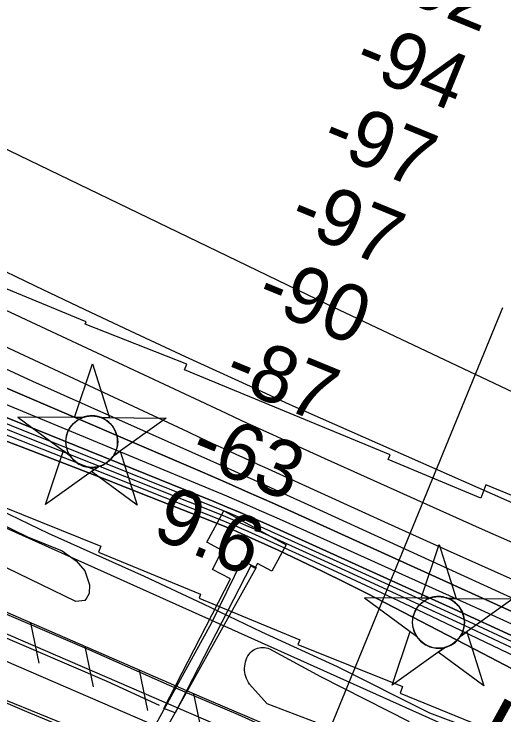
# Model space of a CAD drawing. Extents: x 3715084 to 3753216, y 488173 to 513963.
# Drawn here: x 3721140 to 3721719, y 500743 to 501572 of the extents above; entities that cross this region are included whole.
import ezdxf

# ---------------------------------------------------------------- set-up
doc = ezdxf.new("R2010")
doc.units = 0
for name, color, linetype in [('V-CHAN-DOCK', 7, 'Continuous'), ('V-CHAN-NAID', 7, 'Continuous'), ('V-FLOD-BASE', 7, 'Continuous'), ('V-LEVE-TOET', 7, 'Continuous'), ('V-RIVR-EDGE', 7, 'Continuous'), ('V-RIVR-RANG', 7, 'Continuous'), ('V-ROAD-CNTR', 7, 'Continuous'), ('V-RRAP-FSHR', 7, 'Continuous'), ('V-RRAP-RVMT', 7, 'Continuous'), ('V-SITE-VEGE', 7, 'Continuous'), ('V-SURV-LINE', 7, 'Continuous'), ('V-TOPO-DPTH', 7, 'Continuous'), ('V-TOPO-MAJR', 7, 'Continuous'), ('V-TOPO-MINR', 7, 'Continuous'), ('V-TOPO-WATR', 7, 'Continuous'), ('V-TOPO-WATR-IDEN', 7, 'Continuous'), ('V-UTIL-LINE', 7, 'Continuous')]:
    doc.layers.add(name, color=color, linetype=linetype)

msp = doc.modelspace()

# ---------------------------------------------------------------- linework, layer by layer
at = {"layer": 'V-CHAN-DOCK'}
for points in [[(3721385.92, 500937.68), (3721367.81, 500947.51), (3721387.8, 500984.49)], [(3721387.8, 500984.49), (3721461.66, 500944.39), (3721444.65, 500913.07), (3721427.6, 500922.33), (3721424.54, 500916.71), (3721419.71, 500919.33)], [(3721316.93, 500751.08), (3721395.61, 500904.22), (3721374.52, 500915.05), (3721385.92, 500937.68)], [(3721419.71, 500919.33), (3721330.29, 500745.69), (3721316.93, 500751.08)]]:
    msp.add_lwpolyline(points, dxfattribs=at)
at = {"layer": 'V-CHAN-NAID'}
for points in [[(3721221.11, 501094.78), (3721211.52, 501094.85), (3721232.65, 501158.33), (3721252.87, 501094.55), (3721243.29, 501094.62), (3721241.71, 501095.2), (3721239.61, 501095.82), (3721237.57, 501096.27), (3721235.54, 501096.58), (3721234.37, 501096.69), (3721232.84, 501096.77), (3721231.12, 501096.77), (3721229.75, 501096.7), (3721227.84, 501096.5), (3721226.47, 501096.28), (3721224.69, 501095.9), (3721223.16, 501095.48), (3721222.13, 501095.15)], [(3721221.11, 501094.78), (3721144.62, 501095.32), (3721206.18, 501049.92), (3721205.07, 501051.83), (3721204.26, 501053.46), (3721203.44, 501055.42), (3721202.74, 501057.48), (3721202.38, 501058.8), (3721202.01, 501060.43), (3721201.77, 501061.87), (3721201.58, 501063.47), (3721201.47, 501065.21), (3721201.46, 501066.79), (3721201.57, 501068.86), (3721201.75, 501070.48), (3721202.14, 501072.68), (3721202.62, 501074.61), (3721203.23, 501076.49), (3721203.88, 501078.17), (3721204.61, 501079.76), (3721205.42, 501081.29), (3721206.48, 501083.03), (3721207.52, 501084.5), (3721208.52, 501085.77), (3721209.52, 501086.92), (3721210.83, 501088.25), (3721211.88, 501089.22), (3721213.59, 501090.62), (3721214.81, 501091.49), (3721216.49, 501092.56), (3721218.22, 501093.5), (3721219.67, 501094.18)], [(3721243.29, 501094.62), (3721319.78, 501094.08), (3721257.58, 501049.55), (3721258.49, 501051.04), (3721259.46, 501052.89), (3721260.18, 501054.48), (3721260.92, 501056.43), (3721261.46, 501058.22), (3721261.86, 501059.85), (3721262.22, 501061.86), (3721262.41, 501063.44), (3721262.53, 501065.64), (3721262.5, 501067.71), (3721262.31, 501069.93), (3721262.05, 501071.68), (3721261.56, 501073.92), (3721260.92, 501076.06), (3721260.17, 501078.04), (3721259.52, 501079.48), (3721258.51, 501081.4), (3721257.45, 501083.12), (3721256.24, 501084.82), (3721254.98, 501086.36), (3721253.7, 501087.73), (3721252.07, 501089.26), (3721250.33, 501090.67), (3721248.65, 501091.85), (3721246.76, 501092.98), (3721245.29, 501093.74)], [(3721239.54, 501036.65), (3721177.34, 500992.13), (3721198.47, 501055.61), (3721206.18, 501049.92), (3721206.82, 501048.96), (3721208.2, 501047.1), (3721209.42, 501045.68), (3721210.88, 501044.18), (3721212.27, 501042.93), (3721213.72, 501041.77), (3721215.13, 501040.78), (3721216.81, 501039.75), (3721218.52, 501038.84), (3721220.31, 501038.03), (3721221.76, 501037.47), (3721223.38, 501036.94), (3721225.61, 501036.38), (3721227.14, 501036.09), (3721229.17, 501035.83), (3721230.7, 501035.73), (3721232.56, 501035.71), (3721234.25, 501035.79), (3721235.96, 501035.96), (3721237.87, 501036.27)], [(3721257.58, 501049.55), (3721265.37, 501055.14), (3721285.6, 500991.36), (3721231.75, 501031.07), (3721239.54, 501036.65), (3721241.21, 501037.12), (3721242.82, 501037.68), (3721244.98, 501038.6), (3721246.71, 501039.48), (3721248.58, 501040.6), (3721250.32, 501041.81), (3721251.87, 501043.05), (3721253.16, 501044.22), (3721254.54, 501045.64), (3721255.75, 501047.04), (3721256.87, 501048.52)], [(3721630.56, 500881.21), (3721620.97, 500881.28), (3721642.1, 500944.76), (3721662.32, 500880.98), (3721652.74, 500881.05), (3721651.16, 500881.63), (3721649.06, 500882.25), (3721647.02, 500882.7), (3721644.99, 500883.01), (3721643.82, 500883.12), (3721642.29, 500883.2), (3721640.56, 500883.2), (3721639.2, 500883.13), (3721637.29, 500882.93), (3721635.92, 500882.71), (3721634.14, 500882.33), (3721632.61, 500881.91), (3721631.58, 500881.58)], [(3721630.56, 500881.21), (3721554.07, 500881.75), (3721615.63, 500836.35), (3721614.52, 500838.26), (3721613.71, 500839.89), (3721612.89, 500841.85), (3721612.19, 500843.91), (3721611.83, 500845.23), (3721611.46, 500846.86), (3721611.22, 500848.3), (3721611.03, 500849.9), (3721610.92, 500851.64), (3721610.91, 500853.22), (3721611.02, 500855.29), (3721611.2, 500856.91), (3721611.59, 500859.11), (3721612.07, 500861.04), (3721612.68, 500862.92), (3721613.33, 500864.6), (3721614.06, 500866.19), (3721614.87, 500867.73), (3721615.93, 500869.46), (3721616.96, 500870.93), (3721617.96, 500872.2), (3721618.97, 500873.35), (3721620.28, 500874.68), (3721621.33, 500875.65), (3721623.04, 500877.05), (3721624.26, 500877.92), (3721625.94, 500878.99), (3721627.67, 500879.93), (3721629.12, 500880.61)], [(3721652.74, 500881.05), (3721729.23, 500880.51), (3721667.02, 500835.98), (3721667.94, 500837.47), (3721668.91, 500839.32), (3721669.63, 500840.91), (3721670.37, 500842.86), (3721670.91, 500844.65), (3721671.31, 500846.29), (3721671.67, 500848.29), (3721671.86, 500849.87), (3721671.98, 500852.07), (3721671.95, 500854.14), (3721671.76, 500856.36), (3721671.5, 500858.11), (3721671.01, 500860.35), (3721670.37, 500862.49), (3721669.62, 500864.47), (3721668.97, 500865.91), (3721667.96, 500867.83), (3721666.9, 500869.55), (3721665.69, 500871.25), (3721664.43, 500872.79), (3721663.15, 500874.16), (3721661.52, 500875.69), (3721659.78, 500877.1), (3721658.1, 500878.28), (3721656.21, 500879.41), (3721654.74, 500880.17)], [(3721648.99, 500823.08), (3721586.79, 500778.56), (3721607.92, 500842.04), (3721615.63, 500836.35), (3721616.27, 500835.39), (3721617.65, 500833.53), (3721618.87, 500832.11), (3721620.33, 500830.61), (3721621.72, 500829.36), (3721623.17, 500828.2), (3721624.58, 500827.21), (3721626.25, 500826.18), (3721627.97, 500825.27), (3721629.76, 500824.46), (3721631.21, 500823.9), (3721632.83, 500823.37), (3721635.06, 500822.81), (3721636.59, 500822.52), (3721638.62, 500822.26), (3721640.15, 500822.16), (3721642.02, 500822.14), (3721643.7, 500822.22), (3721645.41, 500822.39), (3721647.32, 500822.7)], [(3721667.02, 500835.98), (3721674.82, 500841.57), (3721695.04, 500777.79), (3721641.2, 500817.5), (3721648.99, 500823.08), (3721650.66, 500823.55), (3721652.27, 500824.11), (3721654.43, 500825.03), (3721656.17, 500825.91), (3721658.03, 500827.03), (3721659.77, 500828.24), (3721661.32, 500829.48), (3721662.61, 500830.65), (3721663.99, 500832.07), (3721665.2, 500833.47), (3721666.32, 500834.95)]]:
    msp.add_lwpolyline(points, close=True, dxfattribs=at)
for centre in [(3721232, 501066.24), (3721641.45, 500852.67)]:
    msp.add_circle(centre, 30.54, dxfattribs=at)
at = {"layer": 'V-FLOD-BASE'}
msp.add_lwpolyline([(3720623.85, 501053.54), (3720772.59, 500990.05), (3720944.11, 500915.27), (3721111.99, 500842.23), (3721249.82, 500783.05), (3721311.72, 500754.9)], dxfattribs=at)
at = {"layer": 'V-LEVE-TOET'}
for points in [[(3720238.96, 501257.16), (3720248.37, 501248.77), (3720283.26, 501229.13), (3720357.36, 501199.41), (3720460.21, 501153.32), (3720506.85, 501132.78), (3720584.86, 501099.08), (3720646.76, 501070.71), (3720727.05, 501036.6), (3720815.5, 500999.71), (3720906.02, 500961.28), (3721007.26, 500916.52), (3721108.95, 500871.76), (3721225.85, 500821.88), (3721323.23, 500778.4), (3721404.88, 500743.64), (3721490.21, 500705.11), (3721575.81, 500663.88), (3721650.45, 500630.11), (3721743, 500591.28)], [(3720179.59, 501167.86), (3720304.22, 501115.19), (3720443.54, 501049.27), (3720609.53, 500980.25), (3720771.92, 500910.71), (3720950.63, 500837.42), (3721109.84, 500769.17), (3721268.54, 500704.53), (3721370.97, 500656.4), (3721469.29, 500610.9), (3721591.18, 500559.99), (3721710.31, 500511.28), (3721874.22, 500433.19), (3722033.84, 500367.21), (3722177.07, 500309.03), (3722316.09, 500258.9), (3722373.75, 500239.7), (3722400.08, 500231.17), (3722415.56, 500223.8), (3722446.66, 500201.84), (3722506.85, 500145.23), (3722601.33, 500040.56), (3722665.86, 499969.15)]]:
    msp.add_lwpolyline(points, dxfattribs=at)
at = {"layer": 'V-RIVR-EDGE'}
msp.add_lwpolyline([(3720239.74, 501402.22), (3720285.9, 501377.49), (3720365.64, 501337.07), (3720464.57, 501284.6), (3720585.08, 501223.67), (3720697.79, 501161.56), (3720809.33, 501114.46), (3720877.1, 501085.47), (3720901.1, 501080.61), (3720986.85, 501039.58), (3721027.63, 501025.07), (3721100.2, 500996.67), (3721180.55, 500958.05), (3721293.89, 500907.34), (3721363.44, 500874.76), (3721432.4, 500841.57), (3721521.75, 500800.52), (3721630.87, 500745.62), (3721774.82, 500691.84)], dxfattribs=at)
at = {"layer": 'V-RIVR-RANG'}
msp.add_line((3721489.72, 500669.59), (3721717.46, 501224.69), dxfattribs=at)
at = {"layer": 'V-ROAD-CNTR'}
msp.add_lwpolyline([(3720300.43, 501116.22), (3720623.45, 500974.85), (3720634.81, 500969.88), (3721154.97, 500747.3), (3721572.42, 500573.64)], dxfattribs=at)
at = {"layer": 'V-RRAP-FSHR'}
for p, q in [((3721159.63, 500852.21), (3721169.33, 500804.35)), ((3721223.81, 500824.26), (3721233.51, 500776.4)), ((3721287.98, 500796.31), (3721297.69, 500748.45)), ((3721352.13, 500768.29), (3721362.17, 500720.5))]:
    msp.add_line(p, q, dxfattribs=at)
for points in [[(3719778.89, 501659.53), (3719780.86, 501658.92), (3720162.08, 501439.65), (3720517.23, 501248.04), (3721025.72, 501011.19), (3721396.92, 500844.83), (3721781.4, 500671.71), (3722343.74, 500424.71), (3722591.41, 500331.73), (3722936.45, 500157.72), (3723365.27, 499935.69), (3724002.23, 499670.32), (3724701.88, 499359.03), (3725287.18, 499128.78), (3725832.89, 499021), (3726260.14, 498910.4), (3726533.66, 498764.14), (3726929.44, 498511.1), (3727309.39, 498360.71), (3727495.42, 498332.19), (3727633.23, 498290.38), (3727809.16, 498206.78), (3728004.36, 498122.76), (3728249.57, 498078.76)], [(3724699.78, 499231.58), (3724234.56, 499410.51), (3724074.77, 499465.95), (3723910.95, 499525.38), (3723785.56, 499586.53), (3722795.66, 500019.57), (3722760.25, 500033.66), (3722724.85, 500066.42), (3722541.52, 500247.83), (3722476.7, 500308.3), (3722393.07, 500344.65), (3721960.2, 500508.45), (3721362.18, 500763.99), (3720460.91, 501156.5), (3720298.3, 501222.87), (3720229.92, 501264.91), (3720222.53, 501299.68)], [(3722824.32, 500007.03), (3722795.66, 500019.57), (3722760.25, 500033.66), (3722724.85, 500066.42), (3722541.52, 500247.83), (3722476.7, 500308.3), (3722393.07, 500344.65), (3721960.2, 500508.45), (3721362.18, 500763.99), (3720460.91, 501156.5), (3720298.3, 501222.87), (3720229.92, 501264.91), (3720222.53, 501299.68)]]:
    msp.add_lwpolyline(points, dxfattribs=at)
at = {"layer": 'V-RRAP-RVMT'}
for p, q in [((3721225.29, 501208.06), (3721083.33, 501266.35)), ((3721224.23, 501204.98), (3721225.29, 501208.06)), ((3721344.11, 501157.71), (3721224.23, 501204.98)), ((3721341.66, 501151.23), (3721344.11, 501157.71)), ((3721584.17, 501050.7), (3721341.66, 501151.23)), ((3721581.84, 501045.34), (3721584.17, 501050.7)), ((3721691.32, 500999.41), (3721581.84, 501045.34)), ((3721697.39, 501015.04), (3721691.32, 500999.41)), ((3721820.96, 500964.36), (3721697.39, 501015.04)), ((3721124.4, 500990.42), (3721242.7, 500942.84)), ((3721242.7, 500942.84), (3721239.9, 500935.79)), ((3721239.9, 500935.79), (3721360.4, 500886.17)), ((3721360.4, 500886.17), (3721358.65, 500881.11)), ((3721358.65, 500881.11), (3721477.85, 500832.05)), ((3721477.85, 500832.05), (3721475.28, 500826.35)), ((3721475.28, 500826.35), (3721598.87, 500776.75)), ((3721598.87, 500776.75), (3721595.99, 500769.09)), ((3721595.99, 500769.09), (3721828.02, 500674.51))]:
    msp.add_line(p, q, dxfattribs=at)
at = {"layer": 'V-SITE-VEGE'}
for points in [[(3721079.45, 500991.25), (3721155.92, 500953.83), (3721197.13, 500937.19), (3721213.44, 500925.43), (3721223.72, 500913.56), (3721229.4, 500896.91), (3721228.93, 500886.85), (3721225.68, 500881.42), (3721223.72, 500878.7), (3721213.02, 500877.16), (3721131.15, 500917.16)], [(3721521.61, 500724.83), (3721438.9, 500756.55), (3721418.35, 500779.62), (3721416.95, 500781.72), (3721415.73, 500783.92), (3721414.69, 500786.22), (3721413.84, 500788.59), (3721413.19, 500791.03), (3721412.73, 500793.51), (3721412.48, 500796.02), (3721412.43, 500798.54), (3721412.59, 500801.05), (3721412.95, 500803.55), (3721413.51, 500806.01), (3721414.27, 500808.41), (3721415.22, 500810.74), (3721416.36, 500812.99), (3721417.67, 500815.14), (3721418.99, 500816.74), (3721420.46, 500818.2), (3721422.09, 500819.49), (3721423.84, 500820.61), (3721425.7, 500821.53), (3721427.65, 500822.26), (3721429.67, 500822.77), (3721431.73, 500823.07), (3721433.81, 500823.15), (3721435.89, 500823.01), (3721437.94, 500822.65), (3721439.94, 500822.08), (3721441.88, 500821.3), (3721501.98, 500788.59), (3721606.89, 500735.62)]]:
    msp.add_lwpolyline(points, dxfattribs=at)
at = {"layer": 'V-SURV-LINE'}
for points in [[(3720278.29, 501208.35), (3722203.47, 500375.16)], [(3722191.57, 500347.62), (3720266.39, 501180.81)]]:
    msp.add_lwpolyline(points, dxfattribs=at)
at = {"layer": 'V-TOPO-DPTH'}
for points in [[(3719696.46, 501792.88), (3720331.38, 501457.9), (3720355.58, 501445.22), (3720379.82, 501432.64), (3720404.14, 501420.2), (3720428.5, 501407.85), (3720453.01, 501395.8), (3720477.66, 501384.05), (3720502.52, 501372.75), (3720527.51, 501361.75), (3720535.35, 501358.39), (3720564.39, 501345.99), (3720593.46, 501333.65), (3720622.57, 501321.42), (3720651.72, 501309.27), (3721370.03, 501011.07), (3721390.93, 501002.28), (3721411.78, 500993.36), (3721432.55, 500984.25), (3721453.26, 500975.01), (3721686.17, 500869.81), (3721773.39, 500830.2)], [(3719696.46, 501792.88), (3720331.38, 501457.9), (3720355.58, 501445.22), (3720379.82, 501432.64), (3720404.14, 501420.2), (3720428.5, 501407.85), (3720453.01, 501395.8), (3720477.66, 501384.05), (3720502.52, 501372.75), (3720527.51, 501361.75), (3720535.35, 501358.39), (3720564.39, 501345.99), (3720593.46, 501333.65), (3720622.57, 501321.42), (3720651.72, 501309.27), (3721370.03, 501011.07), (3721390.93, 501002.28), (3721411.78, 500993.36), (3721432.55, 500984.25), (3721453.26, 500975.01), (3721686.17, 500869.81), (3721773.39, 500830.2)], [(3721877.17, 500797.6), (3721471.26, 500982.04), (3721444.21, 500994.23), (3721417.12, 501006.31), (3721389.96, 501018.22), (3721362.74, 501030.01), (3721125.13, 501132.14), (3721019.11, 501177.96), (3720913.21, 501224.05), (3720807.49, 501270.55), (3720701.89, 501317.34), (3720545.25, 501387.1), (3720518.14, 501399.37), (3720491.13, 501411.86), (3720464.27, 501424.67), (3720437.51, 501437.7), (3720294.77, 501508.25), (3720196.89, 501557.04)], [(3721877.17, 500797.6), (3721471.26, 500982.04), (3721444.21, 500994.23), (3721417.12, 501006.31), (3721389.96, 501018.22), (3721362.74, 501030.01), (3721125.13, 501132.14), (3721019.11, 501177.96), (3720913.21, 501224.05), (3720807.49, 501270.55), (3720701.89, 501317.34), (3720545.25, 501387.1), (3720518.14, 501399.37), (3720491.13, 501411.86), (3720464.27, 501424.67), (3720437.51, 501437.7), (3720294.77, 501508.25), (3720196.89, 501557.04)], [(3721737.13, 500832.87), (3721654.84, 500870.64), (3721572.43, 500908.16), (3721438.07, 500968.96), (3721422.71, 500975.79), (3721407.31, 500982.5), (3721391.82, 500989.02), (3721376.28, 500995.42), (3720920.44, 501179.83), (3720825.99, 501217.83), (3720731.43, 501255.59), (3720636.73, 501292.97), (3720541.93, 501330.11), (3720398.79, 501385.87), (3720375.63, 501395.27), (3720352.67, 501405.11), (3720330, 501415.6), (3720307.53, 501426.53), (3720285.34, 501438.03), (3720263.33, 501449.86), (3720241.6, 501462.19)], [(3721737.13, 500832.87), (3721654.84, 500870.64), (3721572.43, 500908.16), (3721438.07, 500968.96), (3721422.71, 500975.79), (3721407.31, 500982.5), (3721391.82, 500989.02), (3721376.28, 500995.42), (3720920.44, 501179.83), (3720825.99, 501217.83), (3720731.43, 501255.59), (3720636.73, 501292.97), (3720541.93, 501330.11), (3720398.79, 501385.87), (3720375.63, 501395.27), (3720352.67, 501405.11), (3720330, 501415.6), (3720307.53, 501426.53), (3720285.34, 501438.03), (3720263.33, 501449.86), (3720241.6, 501462.19)], [(3722967.35, 500216.02), (3722437.12, 500443.26), (3722419.04, 500450.53), (3722067.44, 500613.33), (3721974.74, 500665.23), (3721881.66, 500716.42), (3721787.99, 500766.52), (3721693.94, 500815.9), (3721557.13, 500886.72), (3721531.09, 500899.96), (3721504.92, 500912.94), (3721478.56, 500925.52), (3721452.07, 500937.84), (3721409.1, 500957.45), (3721403.98, 500959.73), (3721398.85, 500961.97), (3721393.68, 500964.13), (3721388.49, 500966.24), (3721299.49, 501001.59), (3721249.72, 501021.19), (3721199.88, 501040.58), (3721149.92, 501059.66), (3721099.87, 501078.54), (3720167.95, 501426.86)], [(3720236.43, 501424.94), (3720292.82, 501402.52), (3720778.66, 501218.01), (3720883.11, 501178.02), (3720987.42, 501137.68), (3721091.52, 501096.78), (3721195.48, 501055.52), (3721382.37, 500980.78), (3721392.74, 500976.54), (3721403.07, 500972.22), (3721413.34, 500967.75), (3721423.57, 500963.18), (3721511.07, 500923.41), (3721564.97, 500898.75), (3721618.78, 500873.93), (3721672.47, 500848.84), (3721726.08, 500823.59), (3722132.13, 500631.13), (3722164.1, 500616.2), (3722196.18, 500601.52), (3722228.43, 500587.21), (3722260.79, 500573.14), (3722926.29, 500288.43)], [(3720236.43, 501424.94), (3720292.82, 501402.52), (3720778.66, 501218.01), (3720883.11, 501178.02), (3720987.42, 501137.68), (3721091.52, 501096.78), (3721195.48, 501055.52), (3721382.37, 500980.78), (3721392.74, 500976.54), (3721403.07, 500972.22), (3721413.34, 500967.75), (3721423.57, 500963.18), (3721511.07, 500923.41), (3721564.97, 500898.75), (3721618.78, 500873.93), (3721672.47, 500848.84), (3721726.08, 500823.59), (3722132.13, 500631.13), (3722164.1, 500616.2), (3722196.18, 500601.52), (3722228.43, 500587.21), (3722260.79, 500573.14), (3722926.29, 500288.43)]]:
    msp.add_lwpolyline(points, dxfattribs=at)
at = {"layer": 'V-TOPO-MAJR'}
msp.add_lwpolyline([(3719946.92, 501710.59), (3720478.9, 501451.76), (3720491.69, 501445.59), (3720504.51, 501439.48), (3720517.36, 501433.46), (3720530.25, 501427.49), (3721031.85, 501197.24), (3721096.91, 501167.51), (3721162.04, 501137.93), (3721227.27, 501108.58), (3721292.57, 501079.39), (3721354.61, 501051.78), (3721388.92, 501036.45), (3721423.2, 501021.04), (3721457.42, 501005.52), (3721491.61, 500989.92), (3722077.49, 500721.56)], dxfattribs=at)
at = {"layer": 'V-TOPO-MINR'}
for points in [[(3719787.92, 501975.02), (3720251.65, 501711.23), (3720301.95, 501682.89), (3720352.41, 501654.84), (3720403.09, 501627.2), (3720453.94, 501599.84), (3720546.67, 501550.44), (3720551.27, 501548.02), (3720555.89, 501545.64), (3720560.54, 501543.3), (3720565.21, 501541.01), (3721106.15, 501278.68), (3721164.99, 501250.37), (3721223.94, 501222.29), (3721283.05, 501194.57), (3721342.28, 501167.08), (3721437.16, 501123.4), (3721449.04, 501117.96), (3721460.94, 501112.56), (3721472.87, 501107.21), (3721484.81, 501101.89), (3722263.52, 500757.51), (3723024.64, 500437.52)], [(3719720.03, 501955.11), (3720494.87, 501533.85), (3720516.82, 501522.06), (3720538.85, 501510.4), (3720560.98, 501498.96), (3720583.19, 501487.65), (3720704.48, 501426.66), (3720787.56, 501385.33), (3720870.87, 501344.46), (3720954.52, 501304.31), (3721038.41, 501264.64), (3721384.16, 501102.9), (3721414.7, 501088.69), (3721445.28, 501074.57), (3721475.93, 501060.57), (3721506.6, 501046.65), (3721607.86, 501000.99), (3721689.31, 500964.57), (3721770.91, 500928.51)], [(3719749.67, 501861.11), (3720516.81, 501464.9), (3721345.64, 501077.67), (3721359.75, 501071.1), (3721373.86, 501064.54), (3721387.99, 501058.02), (3721402.13, 501051.52), (3721424.87, 501041.09), (3721427.65, 501039.82), (3721430.42, 501038.55), (3721433.2, 501037.28), (3721435.98, 501036.02), (3721577.85, 500971.39), (3721651.68, 500938.06), (3721725.64, 500905.05), (3721799.82, 500872.52), (3721874.15, 500840.32), (3722161.55, 500716.92), (3722197.26, 500701.84), (3722233.08, 500687.05), (3722269.07, 500672.68), (3722305.18, 500658.59), (3722688.98, 500511.51)], [(3719696.46, 501792.88), (3720331.38, 501457.9), (3720355.58, 501445.22), (3720379.82, 501432.64), (3720404.14, 501420.2), (3720428.5, 501407.85), (3720453.01, 501395.8), (3720477.66, 501384.05), (3720502.52, 501372.75), (3720527.51, 501361.75), (3720535.35, 501358.39), (3720564.39, 501345.99), (3720593.46, 501333.65), (3720622.57, 501321.42), (3720651.72, 501309.27), (3721370.03, 501011.07), (3721390.93, 501002.28), (3721411.78, 500993.36), (3721432.55, 500984.25), (3721453.26, 500975.01), (3721686.17, 500869.81), (3721773.39, 500830.2)], [(3720793.78, 501575.05), (3720829.93, 501557.25), (3721508.99, 501229.09), (3722301.28, 500854.29)], [(3720196.89, 501557.04), (3720294.77, 501508.25), (3720437.51, 501437.7), (3720464.27, 501424.67), (3720491.13, 501411.86), (3720518.14, 501399.37), (3720545.25, 501387.1), (3720701.89, 501317.34), (3720807.49, 501270.55), (3720913.21, 501224.05), (3721019.11, 501177.96), (3721125.13, 501132.14), (3721362.74, 501030.01), (3721389.96, 501018.22), (3721417.12, 501006.31), (3721444.21, 500994.23), (3721471.26, 500982.04), (3721877.17, 500797.6)], [(3720241.6, 501462.19), (3720263.33, 501449.86), (3720285.34, 501438.03), (3720307.53, 501426.53), (3720330, 501415.6), (3720352.67, 501405.11), (3720375.63, 501395.27), (3720398.79, 501385.87), (3720541.93, 501330.11), (3720636.73, 501292.97), (3720731.43, 501255.59), (3720825.99, 501217.83), (3720920.44, 501179.83), (3721376.28, 500995.42), (3721391.82, 500989.02), (3721407.31, 500982.5), (3721422.71, 500975.79), (3721438.07, 500968.96), (3721572.43, 500908.16), (3721654.84, 500870.64), (3721737.13, 500832.87)], [(3720227.71, 501444.71), (3720266.6, 501426.79), (3720306, 501410.05), (3720345.76, 501394.1), (3720598.4, 501297.09), (3720733.31, 501244.92), (3720868.05, 501192.34), (3721002.55, 501139.13), (3721136.88, 501085.51), (3721379.32, 500988.08), (3721392.28, 500982.77), (3721405.19, 500977.35), (3721418.03, 500971.77), (3721430.82, 500966.07), (3721541.46, 500915.88), (3721609.47, 500884.84), (3721677.37, 500853.6), (3721745.13, 500822.03)], [(3720236.43, 501424.94), (3720292.82, 501402.52), (3720778.66, 501218.01), (3720883.11, 501178.02), (3720987.42, 501137.68), (3721091.52, 501096.78), (3721195.48, 501055.52), (3721382.37, 500980.78), (3721392.74, 500976.54), (3721403.07, 500972.22), (3721413.34, 500967.75), (3721423.57, 500963.18), (3721511.07, 500923.41), (3721564.97, 500898.75), (3721618.78, 500873.93), (3721672.47, 500848.84), (3721726.08, 500823.59), (3722132.13, 500631.13), (3722164.1, 500616.2), (3722196.18, 500601.52), (3722228.43, 500587.21), (3722260.79, 500573.14), (3722926.29, 500288.43)], [(3720234, 501413.3), (3720943.93, 501146.04), (3721020.41, 501117), (3721096.77, 501087.67), (3721172.97, 501057.9), (3721249.05, 501027.84), (3721385.42, 500973.5), (3721393.21, 500970.33), (3721400.96, 500967.09), (3721408.66, 500963.74), (3721416.33, 500960.31), (3721481.23, 500930.74), (3721521.27, 500912.36), (3721561.24, 500893.82), (3721601.1, 500875.05), (3721640.89, 500856.13), (3722119.7, 500626.7), (3722155.96, 500609.54), (3722192.34, 500592.6), (3722228.87, 500576.02), (3722265.51, 500559.66), (3722537.33, 500439.88), (3722619.52, 500403.78), (3722701.77, 500367.8)]]:
    msp.add_lwpolyline(points, dxfattribs=at)
at = {"layer": 'V-TOPO-WATR'}
msp.add_lwpolyline([(3720167.95, 501426.86), (3721099.87, 501078.54), (3721149.92, 501059.66), (3721199.88, 501040.58), (3721249.72, 501021.19), (3721299.49, 501001.59), (3721388.49, 500966.24), (3721393.68, 500964.13), (3721398.85, 500961.97), (3721403.98, 500959.73), (3721409.1, 500957.45), (3721452.07, 500937.84), (3721478.56, 500925.52), (3721504.92, 500912.94), (3721531.09, 500899.96), (3721557.13, 500886.72), (3721693.94, 500815.9), (3721787.99, 500766.52), (3721881.66, 500716.42), (3721974.74, 500665.23), (3722067.44, 500613.33), (3722419.04, 500450.53), (3722437.12, 500443.26), (3722967.35, 500216.02)], dxfattribs=at)
at = {"layer": 'V-UTIL-LINE'}
msp.add_lwpolyline([(3721409.65, 500925.69), (3721426.04, 500917.43), (3721275.84, 500648.23), (3721264.81, 500654.14), (3721373.6, 500852.36), (3721409.65, 500925.69)], dxfattribs=at)

# ---------------------------------------------------------------- texts
at = {"layer": 'V-CHAN-NAID'}
msp.add_text('STOLTHAVEN NO. 3 (79.6) (2)', height=100, rotation=63.72036, dxfattribs=at).set_placement((3720828.82, 501441.16))
at = {"layer": 'V-RIVR-RANG'}
for s, rotation, p in [('-92', 337.73325, (3721573.84, 501598.57)), ('-94', 337.73325, (3721538.4, 501505.02)), ('-97', 337.73325, (3721500.04, 501412.67)), ('-97', 337.73325, (3721461.92, 501320.22)), ('-90', 337.73325, (3721423.07, 501228.07)), ('-87', 337.73325, (3721384.7, 501135.72)), ('-63', 337.73325, (3721344.63, 501044.07)), ('9.6', 337.44833, (3721301.15, 500954.29))]:
    msp.add_text(s, height=67, rotation=rotation, dxfattribs=at).set_placement(p)
at = {"layer": 'V-TOPO-WATR-IDEN'}
msp.add_text('L.W.R.P.', height=83, rotation=331.193, dxfattribs=at).set_placement((3721671.82, 500694.29))

doc.saveas('drawing.dxf')
